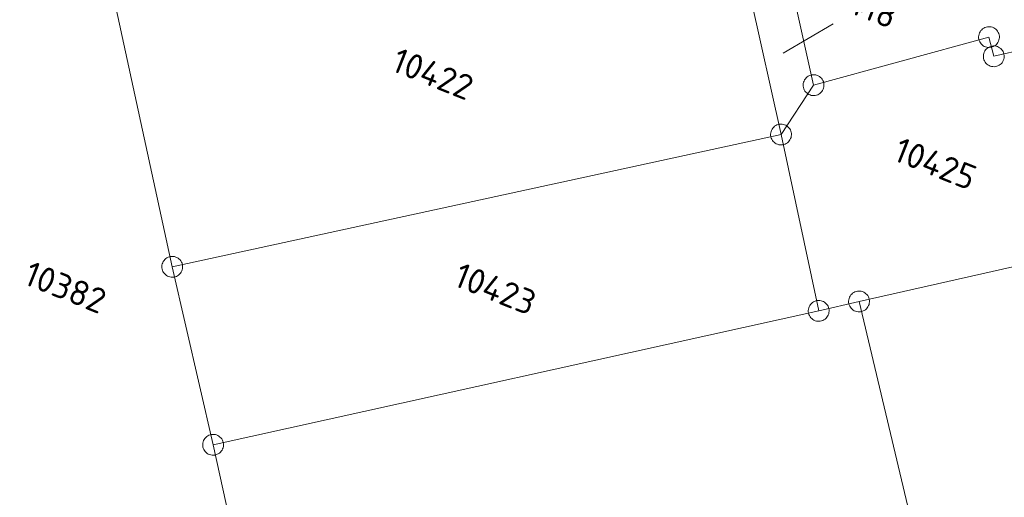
# Model space of a CAD drawing. Header units: metres. Extents: x 3425540 to 3446143, y 5432760 to 5444637.
# Tile 363 of 656: x 3440985 to 3441056, y 5438298 to 5438333. Entities that reach past the tile are written whole.
import ezdxf
from ezdxf.enums import TextEntityAlignment as Align

# ---------------------------------------------------------------- set-up
doc = ezdxf.new("R2010")
doc.units = ezdxf.units.M
for name, color, linetype, lineweight in [('B_Flurgrenzen', 9, 'Continuous', 18), ('B_Gleisachse', 9, 'Continuous', 25), ('Bestand Kabeltröge', 9, 'Continuous', 18)]:
    doc.layers.add(name, color=color, linetype=linetype, lineweight=lineweight)
doc.styles.get("Standard").update_dxf_attribs({"font": 'isocpeur.ttf'})

msp = doc.modelspace()

# ---------------------------------------------------------------- linework, layer by layer
at = {"layer": 'B_Flurgrenzen'}
for p, q in [((3441039.85, 5438324.316), (3441035.686, 5438343.079)), ((3441042.19, 5438327.865), (3441039.758, 5438338.694)), ((3440992.044, 5438333.342), (3440996.07, 5438314.807)), ((3441043.601, 5438332.274), (3441040.002, 5438330.174)), ((3441042.19, 5438327.865), (3441054.805, 5438331.322)), ((3441054.805, 5438331.322), (3441055.151, 5438329.939)), ((3441055.151, 5438329.939), (3441062.409, 5438331.611)), ((3441039.85, 5438324.316), (3441042.19, 5438327.865)), ((3440996.07, 5438314.807), (3441039.85, 5438324.316)), ((3441042.559, 5438311.638), (3441039.85, 5438324.316)), ((3441063.892, 5438316.468), (3441045.459, 5438312.319)), ((3440999.008, 5438302.014), (3440996.07, 5438314.807)), ((3441045.459, 5438312.319), (3441042.558, 5438311.638)), ((3441053.943, 5438276.594), (3441045.459, 5438312.319)), ((3441042.558, 5438311.638), (3440999.008, 5438302.014)), ((3440999.008, 5438302.014), (3441001.595, 5438290.389))]:
    msp.add_line(p, q, dxfattribs=at)
for points in [[(3441055.538, 5438331.484), (3441055.512, 5438331.575), (3441055.476, 5438331.657), (3441055.427, 5438331.743), (3441055.368, 5438331.815), (3441055.3, 5438331.878), (3441055.226, 5438331.941), (3441055.148, 5438331.99), (3441055.062, 5438332.026), (3441054.971, 5438332.054), (3441054.878, 5438332.064), (3441054.786, 5438332.068), (3441054.692, 5438332.059), (3441054.599, 5438332.038), (3441054.51, 5438332.007), (3441054.428, 5438331.964), (3441054.348, 5438331.916), (3441054.278, 5438331.853), (3441054.214, 5438331.784), (3441054.165, 5438331.707), (3441054.123, 5438331.619), (3441054.088, 5438331.533), (3441054.066, 5438331.443), (3441054.057, 5438331.344), (3441054.059, 5438331.254), (3441054.073, 5438331.16), (3441054.1, 5438331.069), (3441054.136, 5438330.987), (3441054.185, 5438330.901), (3441054.243, 5438330.829), (3441054.312, 5438330.765), (3441054.386, 5438330.703), (3441054.463, 5438330.654), (3441054.55, 5438330.618), (3441054.641, 5438330.59), (3441054.734, 5438330.58), (3441054.825, 5438330.576), (3441054.92, 5438330.585), (3441055.012, 5438330.606), (3441055.102, 5438330.637), (3441055.183, 5438330.68), (3441055.264, 5438330.727), (3441055.334, 5438330.791), (3441055.398, 5438330.86), (3441055.447, 5438330.937), (3441055.488, 5438331.025), (3441055.524, 5438331.111), (3441055.546, 5438331.201), (3441055.555, 5438331.3), (3441055.553, 5438331.39), (3441055.538, 5438331.484)], [(3441055.883, 5438330.101), (3441055.857, 5438330.192), (3441055.821, 5438330.274), (3441055.772, 5438330.36), (3441055.713, 5438330.432), (3441055.645, 5438330.495), (3441055.571, 5438330.558), (3441055.493, 5438330.607), (3441055.407, 5438330.643), (3441055.316, 5438330.671), (3441055.223, 5438330.681), (3441055.131, 5438330.685), (3441055.037, 5438330.676), (3441054.944, 5438330.655), (3441054.855, 5438330.624), (3441054.773, 5438330.581), (3441054.693, 5438330.533), (3441054.623, 5438330.47), (3441054.559, 5438330.401), (3441054.51, 5438330.324), (3441054.468, 5438330.236), (3441054.433, 5438330.15), (3441054.411, 5438330.06), (3441054.402, 5438329.961), (3441054.404, 5438329.871), (3441054.418, 5438329.777), (3441054.445, 5438329.686), (3441054.481, 5438329.604), (3441054.53, 5438329.518), (3441054.588, 5438329.446), (3441054.657, 5438329.382), (3441054.731, 5438329.32), (3441054.808, 5438329.271), (3441054.895, 5438329.235), (3441054.986, 5438329.207), (3441055.079, 5438329.197), (3441055.17, 5438329.193), (3441055.265, 5438329.202), (3441055.357, 5438329.223), (3441055.447, 5438329.254), (3441055.528, 5438329.297), (3441055.609, 5438329.344), (3441055.679, 5438329.408), (3441055.743, 5438329.477), (3441055.792, 5438329.554), (3441055.833, 5438329.642), (3441055.869, 5438329.728), (3441055.891, 5438329.818), (3441055.9, 5438329.917), (3441055.898, 5438330.007), (3441055.883, 5438330.101)], [(3441042.922, 5438328.027), (3441042.896, 5438328.118), (3441042.86, 5438328.2), (3441042.811, 5438328.286), (3441042.752, 5438328.358), (3441042.684, 5438328.421), (3441042.61, 5438328.484), (3441042.532, 5438328.533), (3441042.446, 5438328.569), (3441042.355, 5438328.597), (3441042.262, 5438328.607), (3441042.17, 5438328.611), (3441042.076, 5438328.602), (3441041.983, 5438328.581), (3441041.894, 5438328.55), (3441041.812, 5438328.507), (3441041.732, 5438328.459), (3441041.662, 5438328.396), (3441041.598, 5438328.327), (3441041.549, 5438328.25), (3441041.507, 5438328.162), (3441041.472, 5438328.076), (3441041.45, 5438327.986), (3441041.441, 5438327.887), (3441041.443, 5438327.797), (3441041.457, 5438327.703), (3441041.484, 5438327.612), (3441041.52, 5438327.53), (3441041.569, 5438327.444), (3441041.627, 5438327.372), (3441041.696, 5438327.308), (3441041.77, 5438327.246), (3441041.847, 5438327.197), (3441041.934, 5438327.161), (3441042.025, 5438327.133), (3441042.118, 5438327.123), (3441042.209, 5438327.119), (3441042.304, 5438327.128), (3441042.396, 5438327.149), (3441042.486, 5438327.18), (3441042.567, 5438327.223), (3441042.648, 5438327.27), (3441042.718, 5438327.334), (3441042.782, 5438327.403), (3441042.831, 5438327.48), (3441042.872, 5438327.568), (3441042.908, 5438327.654), (3441042.93, 5438327.744), (3441042.939, 5438327.843), (3441042.937, 5438327.933), (3441042.922, 5438328.027)], [(3441040.582, 5438324.478), (3441040.556, 5438324.569), (3441040.52, 5438324.651), (3441040.471, 5438324.737), (3441040.412, 5438324.809), (3441040.344, 5438324.872), (3441040.27, 5438324.935), (3441040.192, 5438324.984), (3441040.106, 5438325.02), (3441040.015, 5438325.048), (3441039.922, 5438325.058), (3441039.83, 5438325.062), (3441039.736, 5438325.053), (3441039.643, 5438325.032), (3441039.554, 5438325.001), (3441039.472, 5438324.958), (3441039.392, 5438324.91), (3441039.322, 5438324.847), (3441039.258, 5438324.778), (3441039.209, 5438324.701), (3441039.167, 5438324.613), (3441039.132, 5438324.527), (3441039.11, 5438324.437), (3441039.101, 5438324.338), (3441039.103, 5438324.248), (3441039.117, 5438324.154), (3441039.144, 5438324.063), (3441039.18, 5438323.981), (3441039.229, 5438323.895), (3441039.287, 5438323.823), (3441039.356, 5438323.759), (3441039.43, 5438323.697), (3441039.507, 5438323.648), (3441039.594, 5438323.612), (3441039.685, 5438323.584), (3441039.778, 5438323.574), (3441039.869, 5438323.57), (3441039.964, 5438323.579), (3441040.056, 5438323.6), (3441040.146, 5438323.631), (3441040.227, 5438323.674), (3441040.308, 5438323.721), (3441040.378, 5438323.785), (3441040.442, 5438323.854), (3441040.491, 5438323.931), (3441040.532, 5438324.019), (3441040.568, 5438324.105), (3441040.59, 5438324.195), (3441040.599, 5438324.294), (3441040.597, 5438324.384), (3441040.582, 5438324.478)], [(3440996.802, 5438314.969), (3440996.776, 5438315.06), (3440996.74, 5438315.142), (3440996.691, 5438315.228), (3440996.632, 5438315.3), (3440996.564, 5438315.363), (3440996.49, 5438315.426), (3440996.412, 5438315.475), (3440996.326, 5438315.511), (3440996.235, 5438315.539), (3440996.142, 5438315.549), (3440996.05, 5438315.553), (3440995.956, 5438315.544), (3440995.863, 5438315.523), (3440995.774, 5438315.492), (3440995.692, 5438315.449), (3440995.612, 5438315.401), (3440995.542, 5438315.338), (3440995.478, 5438315.269), (3440995.429, 5438315.192), (3440995.387, 5438315.104), (3440995.352, 5438315.018), (3440995.33, 5438314.928), (3440995.321, 5438314.829), (3440995.323, 5438314.739), (3440995.337, 5438314.645), (3440995.364, 5438314.554), (3440995.4, 5438314.472), (3440995.449, 5438314.386), (3440995.507, 5438314.314), (3440995.576, 5438314.25), (3440995.65, 5438314.188), (3440995.727, 5438314.139), (3440995.814, 5438314.103), (3440995.905, 5438314.075), (3440995.998, 5438314.065), (3440996.089, 5438314.061), (3440996.184, 5438314.07), (3440996.276, 5438314.091), (3440996.366, 5438314.122), (3440996.447, 5438314.165), (3440996.528, 5438314.212), (3440996.598, 5438314.276), (3440996.662, 5438314.345), (3440996.711, 5438314.422), (3440996.752, 5438314.51), (3440996.788, 5438314.596), (3440996.81, 5438314.686), (3440996.819, 5438314.785), (3440996.817, 5438314.875), (3440996.802, 5438314.969)], [(3441046.191, 5438312.481), (3441046.165, 5438312.572), (3441046.129, 5438312.654), (3441046.08, 5438312.74), (3441046.021, 5438312.812), (3441045.953, 5438312.875), (3441045.879, 5438312.938), (3441045.801, 5438312.987), (3441045.715, 5438313.023), (3441045.624, 5438313.051), (3441045.531, 5438313.061), (3441045.439, 5438313.065), (3441045.345, 5438313.056), (3441045.252, 5438313.035), (3441045.163, 5438313.004), (3441045.081, 5438312.961), (3441045.001, 5438312.913), (3441044.931, 5438312.85), (3441044.867, 5438312.781), (3441044.818, 5438312.704), (3441044.776, 5438312.616), (3441044.741, 5438312.53), (3441044.719, 5438312.44), (3441044.71, 5438312.341), (3441044.712, 5438312.251), (3441044.726, 5438312.157), (3441044.753, 5438312.066), (3441044.789, 5438311.984), (3441044.838, 5438311.898), (3441044.896, 5438311.826), (3441044.965, 5438311.762), (3441045.039, 5438311.7), (3441045.116, 5438311.651), (3441045.203, 5438311.615), (3441045.294, 5438311.587), (3441045.387, 5438311.577), (3441045.478, 5438311.573), (3441045.573, 5438311.582), (3441045.665, 5438311.603), (3441045.755, 5438311.634), (3441045.836, 5438311.677), (3441045.917, 5438311.724), (3441045.987, 5438311.788), (3441046.051, 5438311.857), (3441046.1, 5438311.934), (3441046.141, 5438312.022), (3441046.177, 5438312.108), (3441046.199, 5438312.198), (3441046.208, 5438312.297), (3441046.206, 5438312.387), (3441046.191, 5438312.481)], [(3441043.291, 5438311.8), (3441043.265, 5438311.891), (3441043.229, 5438311.973), (3441043.18, 5438312.059), (3441043.121, 5438312.131), (3441043.053, 5438312.194), (3441042.979, 5438312.257), (3441042.901, 5438312.306), (3441042.815, 5438312.342), (3441042.724, 5438312.37), (3441042.631, 5438312.38), (3441042.539, 5438312.384), (3441042.445, 5438312.375), (3441042.352, 5438312.354), (3441042.263, 5438312.323), (3441042.181, 5438312.28), (3441042.101, 5438312.232), (3441042.031, 5438312.169), (3441041.967, 5438312.1), (3441041.918, 5438312.023), (3441041.876, 5438311.935), (3441041.841, 5438311.849), (3441041.819, 5438311.759), (3441041.81, 5438311.66), (3441041.812, 5438311.57), (3441041.826, 5438311.476), (3441041.853, 5438311.385), (3441041.889, 5438311.303), (3441041.938, 5438311.217), (3441041.996, 5438311.145), (3441042.065, 5438311.081), (3441042.139, 5438311.019), (3441042.216, 5438310.97), (3441042.303, 5438310.934), (3441042.394, 5438310.906), (3441042.487, 5438310.896), (3441042.578, 5438310.892), (3441042.673, 5438310.901), (3441042.765, 5438310.922), (3441042.855, 5438310.953), (3441042.936, 5438310.996), (3441043.017, 5438311.043), (3441043.087, 5438311.107), (3441043.151, 5438311.176), (3441043.2, 5438311.253), (3441043.241, 5438311.341), (3441043.277, 5438311.427), (3441043.299, 5438311.517), (3441043.308, 5438311.616), (3441043.306, 5438311.706), (3441043.291, 5438311.8)], [(3440999.74, 5438302.176), (3440999.714, 5438302.267), (3440999.678, 5438302.349), (3440999.629, 5438302.435), (3440999.57, 5438302.507), (3440999.502, 5438302.57), (3440999.428, 5438302.633), (3440999.35, 5438302.682), (3440999.264, 5438302.718), (3440999.173, 5438302.746), (3440999.08, 5438302.756), (3440998.988, 5438302.76), (3440998.894, 5438302.751), (3440998.801, 5438302.73), (3440998.712, 5438302.699), (3440998.63, 5438302.656), (3440998.55, 5438302.608), (3440998.48, 5438302.545), (3440998.416, 5438302.476), (3440998.367, 5438302.399), (3440998.325, 5438302.311), (3440998.29, 5438302.225), (3440998.268, 5438302.135), (3440998.259, 5438302.036), (3440998.261, 5438301.946), (3440998.275, 5438301.852), (3440998.302, 5438301.761), (3440998.338, 5438301.679), (3440998.387, 5438301.593), (3440998.445, 5438301.521), (3440998.514, 5438301.457), (3440998.588, 5438301.395), (3440998.665, 5438301.346), (3440998.752, 5438301.31), (3440998.843, 5438301.282), (3440998.936, 5438301.272), (3440999.027, 5438301.268), (3440999.122, 5438301.277), (3440999.214, 5438301.298), (3440999.304, 5438301.329), (3440999.385, 5438301.372), (3440999.466, 5438301.419), (3440999.536, 5438301.483), (3440999.6, 5438301.552), (3440999.649, 5438301.629), (3440999.69, 5438301.717), (3440999.726, 5438301.803), (3440999.748, 5438301.893), (3440999.757, 5438301.992), (3440999.755, 5438302.082), (3440999.74, 5438302.176)]]:
    msp.add_lwpolyline(points, dxfattribs=at)
at = {"layer": 'B_Gleisachse'}
msp.add_arc((3441179.25, 5438841.167), 588.197, 243.335125, 253.338008, dxfattribs=at)
at = {"layer": 'Bestand Kabeltröge', "linetype": 'Continuous'}
for centre, radius, start, end in [((3441179.607, 5438836.753), 587.511, 234.281942, 256.106152), ((3441179.503, 5438836.276), 587.522, 234.266512, 256.106052)]:
    msp.add_arc(centre, radius, start, end, dxfattribs=at)

# ---------------------------------------------------------------- texts
at = {"layer": 'B_Flurgrenzen'}
for s, p in [('10418', (3441045.401, 5438333.775)), ('10422', (3441014.811, 5438328.674)), ('10425', (3441050.948, 5438322.224)), ('10382', (3440988.389, 5438313.334)), ('10423', (3441019.31, 5438313.223))]:
    msp.add_text(s, height=1.8, rotation=338.30992, dxfattribs=at).set_placement(p, align=Align.MIDDLE)

doc.saveas('drawing.dxf')
